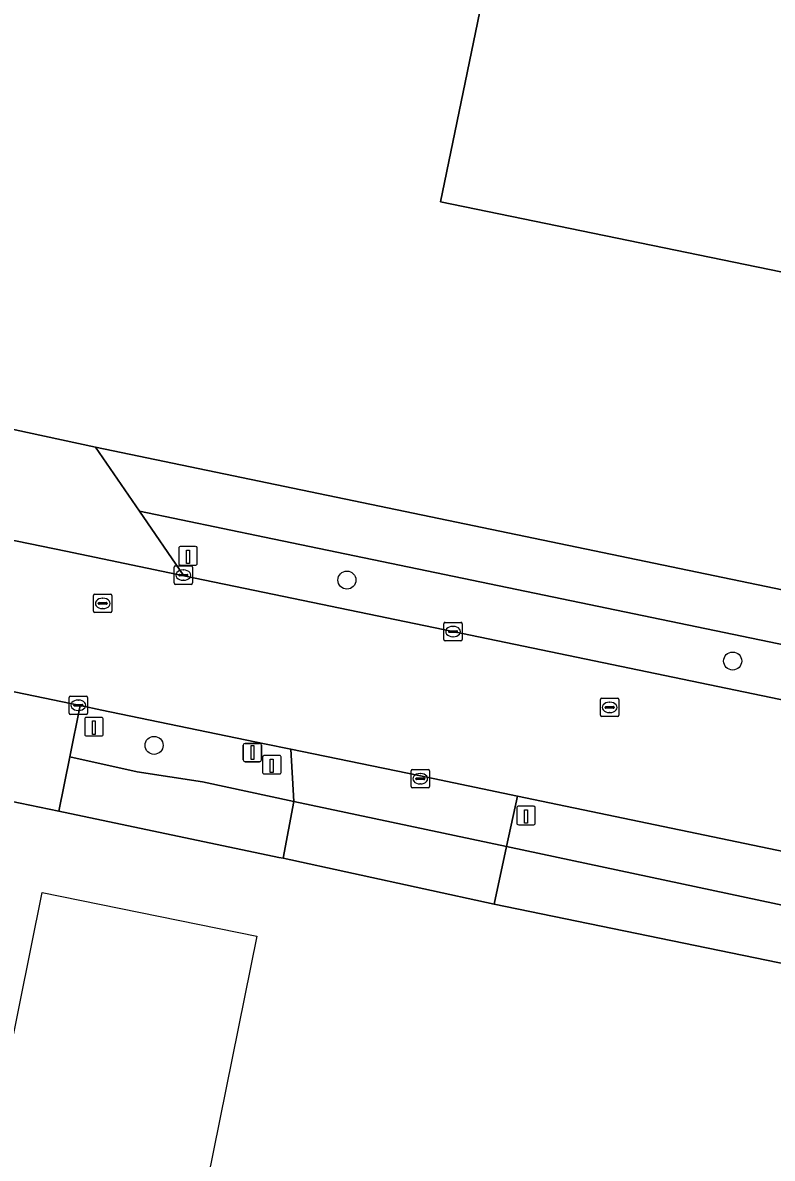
# Model space of a CAD drawing. Extents: x 157692 to 159674, y 381452 to 383291.
# Drawn here: x 157986.9 to 158027.6, y 382424.7 to 382486.4 of the extents above; entities that cross this region are included whole.
import ezdxf

# ---------------------------------------------------------------- set-up
doc = ezdxf.new("R2010")
doc.units = 0
for name, color, linetype in [('IMGEO_Berm_groen', 7, 'Continuous'), ('IMGEO_Boom', 7, 'Continuous'), ('IMGEO_Erf', 7, 'Continuous'), ('IMGEO_Hek', 7, 'Continuous'), ('IMGEO_Kolk', 7, 'Continuous'), ('IMGEO_Lichtmast', 7, 'Continuous'), ('IMGEO_Paal', 7, 'Continuous'), ('IMGEO_Pand', 7, 'Continuous'), ('IMGEO_Pand_vergunning_verleend', 7, 'Continuous'), ('IMGEO_Rijbaan_lokaal_gesloten', 7, 'Continuous'), ('IMGEO_Rijbaan_lokaal_open', 7, 'Continuous'), ('IMGEO_Rioolput', 7, 'Continuous'), ('IMGEO_Voetpad_open', 7, 'Continuous')]:
    doc.layers.add(name, color=color, linetype=linetype)

msp = doc.modelspace()

# ---------------------------------------------------------------- linework, layer by layer
at = {"layer": 'IMGEO_Berm_groen'}
for points in [[(158054.784, 382447.104), (158000, 382458.463), (157993.222, 382459.868), (157995.629, 382456.37), (158000, 382455.463), (158010.234, 382453.338), (158033.234, 382448.567), (158054.243, 382444.18), (158066.043, 382441.715), (158067.232, 382444.512)], [(157991.164, 382449.068), (157989.992, 382449.317), (157989.435, 382446.534), (157993.095, 382445.717), (157996.634, 382445.175), (158001.595, 382444.119), (158001.425, 382446.953), (158000, 382447.247)], [(158055.085, 382435.83), (158052.374, 382436.406), (158031.371, 382440.735), (158013.738, 382444.405), (158013.131, 382441.664), (158065.77, 382430.464), (158066.396, 382433.485), (158060.955, 382434.611)]]:
    msp.add_lwpolyline(points, close=True, dxfattribs=at)
at = {"layer": 'IMGEO_Boom'}
for centre in [(158004.477, 382456.132), (158025.415, 382451.739), (157994.011, 382447.16)]:
    msp.add_circle(centre, 0.489, dxfattribs=at)
at = {"layer": 'IMGEO_Erf'}
for points in [[(157949.375, 382471.899), (157962.408, 382469.243), (157983.675, 382464.897), (157990.825, 382463.353), (158067.815, 382447.347), (158080.497, 382444.71), (158093.745, 382509.17), (158093.511, 382509.23), (158098.878, 382535.728), (158096.434, 382536.231), (158098.255, 382545.431)], [(158069.182, 382464.398), (158043.015, 382469.786), (158042.656, 382468.03), (158043.262, 382467.906), (158042.508, 382464.176), (158035.126, 382465.678), (158035.165, 382465.878), (158034.543, 382466.005), (158035.678, 382471.297), (158009.558, 382476.675), (158011.907, 382488.081)], [(158231.062, 382393.167), (158174.077, 382405.088), (158165.943, 382406.783), (158165.916, 382406.638), (158098.35, 382420.696), (158088.43, 382422.76), (158085.574, 382423.354), (158078.129, 382424.902), (158077.572, 382425.007), (158065.161, 382427.595), (158058.992, 382428.951), (158054.275, 382429.938), (158012.465, 382438.532), (158001.009, 382441.027), (158000.787, 382441.076), (157988.842, 382443.59), (157986.736, 382444.021), (157974.409, 382446.576), (157973.889, 382446.684), (157943.373, 382452.995), (157937.598, 382453.771), (157930.489, 382454.61)]]:
    msp.add_lwpolyline(points, dxfattribs=at)
at = {"layer": 'IMGEO_Hek'}
for points in [[(158001.009, 382441.027), (158000.787, 382441.076)], [(158012.465, 382438.532), (158001.009, 382441.027)], [(158054.275, 382429.938), (158012.465, 382438.532)]]:
    msp.add_lwpolyline(points, dxfattribs=at)
at = {"layer": 'IMGEO_Kolk'}
for p, q in [((157995.098, 382455.976), (157995.098, 382456.828)), ((157995.173, 382456.902), (157996.025, 382456.902)), ((157995.586, 382456.682), (157995.611, 382456.682)), ((157996.099, 382456.828), (157996.099, 382455.976)), ((157995.357, 382456.396), (157995.357, 382456.408)), ((157995.795, 382456.359), (157995.397, 382456.359)), ((157995.4, 382456.445), (157995.798, 382456.445)), ((157995.609, 382456.122), (157995.584, 382456.122)), ((157995.841, 382456.408), (157995.841, 382456.396)), ((157996.025, 382455.902), (157995.173, 382455.902)), ((158009.737, 382452.913), (158009.737, 382453.765)), ((158009.812, 382453.839), (158010.664, 382453.839)), ((158010.225, 382453.619), (158010.25, 382453.619)), ((158010.738, 382453.765), (158010.738, 382452.913)), ((158009.996, 382453.333), (158009.996, 382453.345)), ((158010.434, 382453.296), (158010.036, 382453.296)), ((158010.039, 382453.382), (158010.437, 382453.382)), ((158010.248, 382453.059), (158010.223, 382453.059)), ((158010.48, 382453.345), (158010.48, 382453.333)), ((158010.664, 382452.839), (158009.812, 382452.839)), ((157989.472, 382449.837), (157990.324, 382449.837)), ((157989.397, 382448.911), (157989.397, 382449.763)), ((157989.656, 382449.331), (157989.656, 382449.343)), ((157990.094, 382449.294), (157989.696, 382449.294)), ((157989.699, 382449.38), (157990.097, 382449.38)), ((157989.885, 382449.617), (157989.91, 382449.617)), ((157990.14, 382449.343), (157990.14, 382449.331)), ((157990.398, 382449.763), (157990.398, 382448.911)), ((157990.324, 382448.837), (157989.472, 382448.837)), ((157989.908, 382449.057), (157989.883, 382449.057)), ((158007.956, 382444.92), (158007.956, 382445.772)), ((158008.031, 382445.846), (158008.883, 382445.846)), ((158008.444, 382445.626), (158008.469, 382445.626)), ((158008.957, 382445.772), (158008.957, 382444.92)), ((158008.215, 382445.34), (158008.215, 382445.352)), ((158008.653, 382445.303), (158008.255, 382445.303)), ((158008.258, 382445.389), (158008.656, 382445.389)), ((158008.467, 382445.066), (158008.442, 382445.066)), ((158008.699, 382445.352), (158008.699, 382445.34)), ((158008.883, 382444.846), (158008.031, 382444.846))]:
    msp.add_line(p, q, dxfattribs=at)
for points in [[(157995.098, 382455.976), (157995.098, 382456.828)], [(157995.173, 382456.902), (157996.025, 382456.902)], [(157996.099, 382456.828), (157996.099, 382455.976)], [(157996.025, 382455.902), (157995.173, 382455.902)], [(158009.737, 382452.913), (158009.737, 382453.765)], [(158009.812, 382453.839), (158010.664, 382453.839)], [(158010.738, 382453.765), (158010.738, 382452.913)], [(158010.664, 382452.839), (158009.812, 382452.839)], [(157989.472, 382449.837), (157990.324, 382449.837)], [(157989.397, 382448.911), (157989.397, 382449.763)], [(157990.398, 382449.763), (157990.398, 382448.911)], [(157990.324, 382448.837), (157989.472, 382448.837)], [(158007.956, 382444.92), (158007.956, 382445.772)], [(158008.031, 382445.846), (158008.883, 382445.846)], [(158008.957, 382445.772), (158008.957, 382444.92)], [(158008.883, 382444.846), (158008.031, 382444.846)]]:
    msp.add_lwpolyline(points, dxfattribs=at)
for centre, radius, start, end in [((157995.175, 382456.826), 0.0765, 91.55205, 178.44795), ((157995.175, 382456.826), 0.0765, 91.55205, 178.44795), ((157996.023, 382456.826), 0.0765, 1.55205, 88.44795), ((157996.023, 382456.826), 0.0765, 1.55205, 88.44795), ((157995.397, 382456.405), 0.0403, 85.87752, 175.75265), ((157995.394, 382456.395), 0.0366, 178.93798, 274.71019), ((157995.798, 382456.402), 0.043, 264.86636, 352.45326), ((157995.802, 382456.407), 0.0386, 1.73085, 96.63898), ((157995.175, 382455.978), 0.0765, 181.55205, 268.44795), ((157995.175, 382455.978), 0.0765, 181.55205, 268.44795), ((157996.023, 382455.978), 0.0765, 271.55205, 358.44795), ((157996.023, 382455.978), 0.0765, 271.55205, 358.44795), ((158009.814, 382453.763), 0.0765, 91.55205, 178.44795), ((158009.814, 382453.763), 0.0765, 91.55205, 178.44795), ((158010.662, 382453.763), 0.0765, 1.55205, 88.44795), ((158010.662, 382453.763), 0.0765, 1.55205, 88.44795), ((158010.036, 382453.342), 0.0403, 85.87752, 175.75265), ((158010.033, 382453.332), 0.0366, 178.93798, 274.71019), ((158010.437, 382453.339), 0.043, 264.86636, 352.45326), ((158010.441, 382453.344), 0.0386, 1.73085, 96.63898), ((158009.814, 382452.915), 0.0765, 181.55205, 268.44795), ((158009.814, 382452.915), 0.0765, 181.55205, 268.44795), ((158010.662, 382452.915), 0.0765, 271.55205, 358.44795), ((158010.662, 382452.915), 0.0765, 271.55205, 358.44795), ((157989.474, 382449.761), 0.0765, 91.55205, 178.44795), ((157989.474, 382449.761), 0.0765, 91.55205, 178.44795), ((157990.322, 382449.761), 0.0765, 1.55205, 88.44795), ((157990.322, 382449.761), 0.0765, 1.55205, 88.44795), ((157989.696, 382449.34), 0.0403, 85.87752, 175.75265), ((157989.693, 382449.33), 0.0366, 178.93798, 274.71019), ((157990.097, 382449.337), 0.043, 264.86636, 352.45326), ((157990.101, 382449.342), 0.0386, 1.73085, 96.63898), ((157989.474, 382448.913), 0.0765, 181.55205, 268.44795), ((157989.474, 382448.913), 0.0765, 181.55205, 268.44795), ((157990.322, 382448.913), 0.0765, 271.55205, 358.44795), ((157990.322, 382448.913), 0.0765, 271.55205, 358.44795), ((158008.033, 382445.77), 0.0765, 91.55205, 178.44795), ((158008.033, 382445.77), 0.0765, 91.55205, 178.44795), ((158008.881, 382445.77), 0.0765, 1.55205, 88.44795), ((158008.881, 382445.77), 0.0765, 1.55205, 88.44795), ((158008.033, 382444.922), 0.0765, 181.55205, 268.44795), ((158008.033, 382444.922), 0.0765, 181.55205, 268.44795), ((158008.255, 382445.349), 0.0403, 85.87752, 175.75265), ((158008.252, 382445.339), 0.0366, 178.93798, 274.71019), ((158008.656, 382445.346), 0.043, 264.86636, 352.45326), ((158008.66, 382445.351), 0.0386, 1.73085, 96.63898), ((158008.881, 382444.922), 0.0765, 271.55205, 358.44795), ((158008.881, 382444.922), 0.0765, 271.55205, 358.44795)]:
    msp.add_arc(centre, radius, start, end, dxfattribs=at)
for centre, major_axis, ratio, start_param, end_param in [((157995.585, 382456.402), (-0.387, 0.002), 0.722429, 4.712389, 7.853982), ((157995.61, 382456.402), (-0.39, 0.002), 0.717154, 1.570796, 4.712389), ((158010.224, 382453.339), (-0.387, 0.002), 0.722429, 4.712389, 7.853982), ((158010.249, 382453.339), (-0.39, 0.002), 0.717154, 1.570796, 4.712389), ((157989.884, 382449.337), (-0.387, 0.002), 0.722429, 4.712389, 7.853982), ((157989.909, 382449.337), (-0.39, 0.002), 0.717154, 1.570796, 4.712389), ((158008.443, 382445.346), (-0.387, 0.002), 0.722429, 4.712389, 7.853982), ((158008.468, 382445.346), (-0.39, 0.002), 0.717154, 1.570796, 4.712389)]:
    msp.add_ellipse(centre, major_axis=major_axis, ratio=ratio, start_param=start_param, end_param=end_param, dxfattribs=at)
at = {"layer": 'IMGEO_Lichtmast'}
for p, q in [((157998.85, 382446.369), (157998.85, 382447.169)), ((157998.85, 382447.169), (157998.85, 382446.369)), ((157998.95, 382447.269), (157999.74, 382447.269)), ((157999.74, 382447.269), (157998.95, 382447.269)), ((157999.84, 382447.169), (157999.84, 382446.369)), ((157999.84, 382446.369), (157999.84, 382447.169)), ((157999.74, 382446.269), (157998.95, 382446.269)), ((157998.95, 382446.269), (157999.74, 382446.269))]:
    msp.add_line(p, q, dxfattribs=at)
msp.add_lwpolyline([(157999.27, 382447.144), (157999.42, 382447.144), (157999.42, 382446.394), (157999.27, 382446.394), (157999.27, 382447.144)], dxfattribs=at)
for centre, start, end in [((157998.95, 382447.169), 90, 180), ((157998.95, 382447.169), 90, 180), ((157999.74, 382447.169), 0, 90), ((157999.74, 382447.169), 360, 90), ((157998.95, 382446.369), 180, 270), ((157998.95, 382446.369), 180, 270), ((157999.74, 382446.369), 270, 0), ((157999.74, 382446.369), 270, 0)]:
    msp.add_arc(centre, 0.1, start, end, dxfattribs=at)
at = {"layer": 'IMGEO_Paal'}
for p, q in [((157995.35, 382457.867), (157995.35, 382457.026)), ((157995.35, 382457.867), (157995.35, 382457.026)), ((157996.266, 382457.951), (157995.425, 382457.951)), ((157996.266, 382457.951), (157995.425, 382457.951)), ((157996.35, 382457.035), (157996.35, 382457.876)), ((157996.35, 382457.035), (157996.35, 382457.876)), ((157995.434, 382456.951), (157996.275, 382456.951)), ((157995.434, 382456.951), (157996.275, 382456.951)), ((157991.159, 382448.675), (157990.318, 382448.675)), ((157991.159, 382448.675), (157990.318, 382448.675)), ((157990.243, 382448.591), (157990.243, 382447.75)), ((157990.243, 382448.591), (157990.243, 382447.75)), ((157991.243, 382447.759), (157991.243, 382448.6)), ((157991.243, 382447.759), (157991.243, 382448.6)), ((157990.327, 382447.675), (157991.168, 382447.675)), ((157990.327, 382447.675), (157991.168, 382447.675)), ((157999.9, 382446.521), (157999.9, 382445.68)), ((157999.9, 382446.521), (157999.9, 382445.68)), ((158000.816, 382446.605), (157999.975, 382446.605)), ((158000.816, 382446.605), (157999.975, 382446.605)), ((158000.9, 382445.689), (158000.9, 382446.53)), ((158000.9, 382445.689), (158000.9, 382446.53)), ((157999.984, 382445.605), (158000.825, 382445.605)), ((157999.984, 382445.605), (158000.825, 382445.605)), ((158013.697, 382443.768), (158013.697, 382442.927)), ((158013.697, 382443.768), (158013.697, 382442.927)), ((158014.613, 382443.852), (158013.772, 382443.852)), ((158014.613, 382443.852), (158013.772, 382443.852)), ((158014.697, 382442.936), (158014.697, 382443.777)), ((158014.697, 382442.936), (158014.697, 382443.777)), ((158013.781, 382442.852), (158014.622, 382442.852)), ((158013.781, 382442.852), (158014.622, 382442.852))]:
    msp.add_line(p, q, dxfattribs=at)
for points in [[(157995.765, 382457.764), (157995.925, 382457.764), (157995.925, 382457.031), (157995.765, 382457.031), (157995.765, 382457.764)], [(157990.658, 382448.488), (157990.818, 382448.488), (157990.818, 382447.755), (157990.658, 382447.755), (157990.658, 382448.488)], [(158000.315, 382446.418), (158000.475, 382446.418), (158000.475, 382445.685), (158000.315, 382445.685), (158000.315, 382446.418)], [(158014.112, 382443.665), (158014.272, 382443.665), (158014.272, 382442.932), (158014.112, 382442.932), (158014.112, 382443.665)]]:
    msp.add_lwpolyline(points, dxfattribs=at)
for centre, start, end in [((157995.428, 382457.873), 92.4484, 184.28452), ((157995.428, 382457.873), 92.4484, 184.28452), ((157996.272, 382457.873), 2.4484, 94.28452), ((157996.272, 382457.873), 2.4484, 94.28452), ((157995.428, 382457.029), 182.4484, 274.28452), ((157995.428, 382457.029), 182.4484, 274.28452), ((157996.272, 382457.029), 272.4484, 4.28452), ((157996.272, 382457.029), 272.4484, 4.28452), ((157990.321, 382448.597), 92.4484, 184.28452), ((157990.321, 382448.597), 92.4484, 184.28452), ((157991.165, 382448.597), 2.4484, 94.28452), ((157991.165, 382448.597), 2.4484, 94.28452), ((157990.321, 382447.753), 182.4484, 274.28452), ((157990.321, 382447.753), 182.4484, 274.28452), ((157991.165, 382447.753), 272.4484, 4.28452), ((157991.165, 382447.753), 272.4484, 4.28452), ((157999.978, 382446.527), 92.4484, 184.28452), ((157999.978, 382446.527), 92.4484, 184.28452), ((158000.822, 382446.527), 2.4484, 94.28452), ((158000.822, 382446.527), 2.4484, 94.28452), ((157999.978, 382445.683), 182.4484, 274.28452), ((157999.978, 382445.683), 182.4484, 274.28452), ((158000.822, 382445.683), 272.4484, 4.28452), ((158000.822, 382445.683), 272.4484, 4.28452), ((158013.775, 382443.774), 92.4484, 184.28452), ((158013.775, 382443.774), 92.4484, 184.28452), ((158014.619, 382443.774), 2.4484, 94.28452), ((158014.619, 382443.774), 2.4484, 94.28452), ((158013.775, 382442.93), 182.4484, 274.28452), ((158013.775, 382442.93), 182.4484, 274.28452), ((158014.619, 382442.93), 272.4484, 4.28452), ((158014.619, 382442.93), 272.4484, 4.28452)]:
    msp.add_arc(centre, 0.0779, start, end, dxfattribs=at)
at = {"layer": 'IMGEO_Pand'}
msp.add_lwpolyline([(158011.907, 382488.081), (158009.558, 382476.675), (158035.678, 382471.297), (158034.543, 382466.005), (158035.165, 382465.878), (158035.126, 382465.678), (158042.508, 382464.176), (158043.262, 382467.906), (158042.656, 382468.03), (158043.015, 382469.786), (158069.182, 382464.398)], dxfattribs=at)
at = {"layer": 'IMGEO_Pand_vergunning_verleend'}
msp.add_lwpolyline([(157984.237, 382420.904), (157987.94, 382439.168), (157999.59, 382436.806), (157995.887, 382418.542)], close=True, dxfattribs=at)
at = {"layer": 'IMGEO_Rijbaan_lokaal_gesloten'}
for points in [[(158188.404, 382416.218), (158182.629, 382417.427), (158167.826, 382420.525), (158166.796, 382420.742), (158162.268, 382421.698), (158155.879, 382423.054), (158137.035, 382426.98), (158133.353, 382427.729), (158124.432, 382429.574), (158086.979, 382437.368), (158078.181, 382439.179), (158066.043, 382441.715), (158054.243, 382444.18), (158033.234, 382448.567), (158010.234, 382453.338), (158000, 382455.463), (157995.629, 382456.37), (157989.227, 382457.699), (157975.988, 382460.412), (157971.128, 382461.408), (157957.774, 382464.197)], [(157944.15, 382458.782), (157951.576, 382457.292), (157953.126, 382456.965), (157969.253, 382453.623), (157975.051, 382452.419), (157989.992, 382449.317), (157991.164, 382449.068), (158000, 382447.247), (158001.425, 382446.953), (158008.372, 382445.522), (158013.738, 382444.405), (158031.371, 382440.735), (158052.374, 382436.406), (158055.085, 382435.83), (158060.955, 382434.611), (158066.396, 382433.485), (158078.842, 382430.882), (158089.662, 382428.607), (158090.821, 382428.363), (158099.601, 382426.522), (158101.289, 382426.178), (158151.613, 382415.722)]]:
    msp.add_lwpolyline(points, dxfattribs=at)
at = {"layer": 'IMGEO_Rijbaan_lokaal_open'}
msp.add_lwpolyline([(158013.738, 382444.405), (158008.372, 382445.522), (158001.425, 382446.953), (158001.595, 382444.119), (158013.131, 382441.664)], close=True, dxfattribs=at)
at = {"layer": 'IMGEO_Rioolput'}
for p, q in [((157990.722, 382454.44), (157990.722, 382455.292)), ((157990.797, 382455.366), (157991.649, 382455.366)), ((157990.981, 382454.86), (157990.981, 382454.872)), ((157991.419, 382454.823), (157991.021, 382454.823)), ((157991.024, 382454.909), (157991.422, 382454.909)), ((157991.21, 382455.146), (157991.235, 382455.146)), ((157991.465, 382454.872), (157991.465, 382454.86)), ((157991.723, 382455.292), (157991.723, 382454.44)), ((157991.649, 382454.366), (157990.797, 382454.366)), ((157991.233, 382454.586), (157991.208, 382454.586)), ((158018.237, 382448.795), (158018.237, 382449.647)), ((158018.312, 382449.721), (158019.164, 382449.721)), ((158018.496, 382449.215), (158018.496, 382449.227)), ((158018.539, 382449.264), (158018.937, 382449.264)), ((158018.725, 382449.501), (158018.75, 382449.501)), ((158018.98, 382449.227), (158018.98, 382449.215)), ((158019.238, 382449.647), (158019.238, 382448.795)), ((158019.164, 382448.721), (158018.312, 382448.721)), ((158018.934, 382449.178), (158018.536, 382449.178)), ((158018.748, 382448.941), (158018.723, 382448.941))]:
    msp.add_line(p, q, dxfattribs=at)
for points in [[(157990.722, 382454.44), (157990.722, 382455.292)], [(157990.797, 382455.366), (157991.649, 382455.366)], [(157991.723, 382455.292), (157991.723, 382454.44)], [(157991.649, 382454.366), (157990.797, 382454.366)], [(158018.237, 382448.795), (158018.237, 382449.647)], [(158018.312, 382449.721), (158019.164, 382449.721)], [(158019.238, 382449.647), (158019.238, 382448.795)], [(158019.164, 382448.721), (158018.312, 382448.721)]]:
    msp.add_lwpolyline(points, dxfattribs=at)
for centre, radius, start, end in [((157990.799, 382455.29), 0.0765, 91.55205, 178.44795), ((157990.799, 382455.29), 0.0765, 91.55205, 178.44795), ((157991.021, 382454.869), 0.0403, 85.87752, 175.75265), ((157991.018, 382454.859), 0.0366, 178.93798, 274.71019), ((157991.422, 382454.866), 0.043, 264.86636, 352.45326), ((157991.426, 382454.871), 0.0386, 1.73085, 96.63898), ((157991.647, 382455.29), 0.0765, 1.55205, 88.44795), ((157991.647, 382455.29), 0.0765, 1.55205, 88.44795), ((157990.799, 382454.442), 0.0765, 181.55205, 268.44795), ((157990.799, 382454.442), 0.0765, 181.55205, 268.44795), ((157991.647, 382454.442), 0.0765, 271.55205, 358.44795), ((157991.647, 382454.442), 0.0765, 271.55205, 358.44795), ((158018.314, 382449.645), 0.0765, 91.55205, 178.44795), ((158018.314, 382449.645), 0.0765, 91.55205, 178.44795), ((158018.536, 382449.224), 0.0403, 85.87752, 175.75265), ((158018.941, 382449.226), 0.0386, 1.73085, 96.63898), ((158019.162, 382449.645), 0.0765, 1.55205, 88.44795), ((158019.162, 382449.645), 0.0765, 1.55205, 88.44795), ((158018.314, 382448.797), 0.0765, 181.55205, 268.44795), ((158018.314, 382448.797), 0.0765, 181.55205, 268.44795), ((158018.533, 382449.214), 0.0366, 178.93798, 274.71019), ((158018.937, 382449.221), 0.043, 264.86636, 352.45326), ((158019.162, 382448.797), 0.0765, 271.55205, 358.44795), ((158019.162, 382448.797), 0.0765, 271.55205, 358.44795)]:
    msp.add_arc(centre, radius, start, end, dxfattribs=at)
for centre, major_axis, ratio, start_param, end_param in [((157991.209, 382454.866), (-0.387, 0.002), 0.722429, 4.712389, 7.853982), ((157991.234, 382454.866), (-0.39, 0.002), 0.717154, 1.570796, 4.712389), ((158018.724, 382449.221), (-0.387, 0.002), 0.722429, 4.712389, 7.853982), ((158018.749, 382449.221), (-0.39, 0.002), 0.717154, 1.570796, 4.712389)]:
    msp.add_ellipse(centre, major_axis=major_axis, ratio=ratio, start_param=start_param, end_param=end_param, dxfattribs=at)
at = {"layer": 'IMGEO_Voetpad_open'}
for points in [[(157983.675, 382464.897), (157979.819, 382462.647), (157975.988, 382460.412), (157989.227, 382457.699), (157995.629, 382456.37), (157993.222, 382459.868), (157990.825, 382463.353)], [(157993.222, 382459.868), (158000, 382458.463), (158054.784, 382447.104), (158067.232, 382444.512), (158067.815, 382447.347), (157990.825, 382463.353)], [(157989.992, 382449.317), (157975.051, 382452.419), (157974.82, 382451.27), (157974.472, 382449.5), (157973.889, 382446.684), (157974.409, 382446.576), (157986.736, 382444.021), (157988.842, 382443.59), (157989.435, 382446.534)], [(157996.634, 382445.175), (157993.095, 382445.717), (157989.435, 382446.534), (157988.842, 382443.59), (158000.787, 382441.076), (158001.009, 382441.027), (158001.595, 382444.119)], [(158001.595, 382444.119), (158001.009, 382441.027), (158012.465, 382438.532), (158013.131, 382441.664)], [(158013.131, 382441.664), (158012.465, 382438.532), (158054.275, 382429.938), (158058.992, 382428.951), (158065.161, 382427.595), (158065.77, 382430.464)]]:
    msp.add_lwpolyline(points, close=True, dxfattribs=at)

doc.saveas('drawing.dxf')
